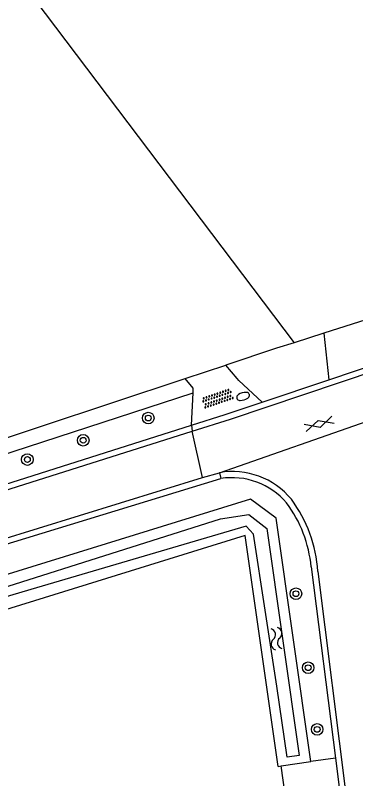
# Model space of a CAD drawing. Extents: x 136000 to 141000, y 400494 to 402006.
# Drawn here: x 138326.1 to 138349.6, y 401312.3 to 401365.1 of the extents above; entities that cross this region are included whole.
import ezdxf

# ---------------------------------------------------------------- set-up
doc = ezdxf.new("R2010")
doc.units = 0
for name, color, linetype in [('gg-afsc-erfafscheiding', 7, 'Continuous'), ('gg-knt-bronhoudergrens', 7, 'Continuous'), ('gg-knt-verharding', 7, 'Continuous'), ('gg-kntw-bovenkant insteek waterloop', 7, 'Continuous'), ('gg-kntw-waterlijn', 7, 'Continuous'), ('gt-grn-groengrens', 7, 'Continuous'), ('gt-grn-weggrens', 7, 'Continuous'), ('gt-symb-boom', 7, 'Continuous'), ('gt-symb-brandkraan', 7, 'Continuous'), ('gt-symb-gesloten verharding', 7, 'Continuous'), ('gt-symb-overige verharding', 7, 'Continuous'), ('gt-symb-watersymbool', 7, 'Continuous')]:
    doc.layers.add(name, color=color, linetype=linetype)

# ---------------------------------------------------------------- blocks, each defined once
blk = doc.blocks.new('gt0-BOOM')
at = {"layer": 'gt-symb-boom'}
for radius in [0.4, 0.2]:
    blk.add_circle((0, 0), radius, dxfattribs=at)
blk = doc.blocks.new('gt0-OVH')
at = {"layer": 'gt-symb-overige verharding'}
for points in [[(-0.972, 0.298), (-0.967, 0.308), (-0.965, 0.319), (-0.966, 0.33), (-0.971, 0.34), (-0.978, 0.348), (-0.988, 0.353), (-0.999, 0.355), (-1.01, 0.354), (-1.02, 0.349), (-1.028, 0.342), (-1.033, 0.332), (-1.035, 0.321), (-1.034, 0.31), (-1.029, 0.3), (-1.022, 0.292), (-1.012, 0.287), (-1.001, 0.285), (-0.99, 0.286), (-0.98, 0.291)], [(-0.872, 0.106), (-0.867, 0.116), (-0.865, 0.126), (-0.866, 0.137), (-0.871, 0.147), (-0.878, 0.156), (-0.888, 0.161), (-0.899, 0.163), (-0.91, 0.162), (-0.92, 0.157), (-0.928, 0.15), (-0.933, 0.14), (-0.935, 0.129), (-0.934, 0.118), (-0.929, 0.108), (-0.922, 0.1), (-0.912, 0.095), (-0.901, 0.092), (-0.89, 0.094), (-0.88, 0.098)], [(-0.772, 0.298), (-0.767, 0.308), (-0.765, 0.319), (-0.766, 0.33), (-0.771, 0.34), (-0.778, 0.348), (-0.788, 0.353), (-0.799, 0.355), (-0.81, 0.354), (-0.82, 0.349), (-0.828, 0.342), (-0.833, 0.332), (-0.835, 0.321), (-0.834, 0.31), (-0.829, 0.3), (-0.822, 0.292), (-0.812, 0.287), (-0.801, 0.285), (-0.79, 0.286), (-0.78, 0.291)], [(-0.672, 0.106), (-0.667, 0.116), (-0.665, 0.126), (-0.666, 0.137), (-0.671, 0.147), (-0.678, 0.156), (-0.688, 0.161), (-0.699, 0.163), (-0.71, 0.162), (-0.72, 0.157), (-0.728, 0.15), (-0.733, 0.14), (-0.735, 0.129), (-0.734, 0.118), (-0.729, 0.108), (-0.722, 0.1), (-0.712, 0.095), (-0.701, 0.092), (-0.69, 0.094), (-0.68, 0.098)], [(-0.572, 0.298), (-0.567, 0.308), (-0.565, 0.319), (-0.566, 0.33), (-0.571, 0.34), (-0.578, 0.348), (-0.588, 0.353), (-0.599, 0.355), (-0.61, 0.354), (-0.62, 0.349), (-0.628, 0.342), (-0.633, 0.332), (-0.635, 0.321), (-0.634, 0.31), (-0.629, 0.3), (-0.622, 0.292), (-0.612, 0.287), (-0.601, 0.285), (-0.59, 0.286), (-0.58, 0.291)], [(-0.472, 0.106), (-0.467, 0.116), (-0.465, 0.126), (-0.466, 0.137), (-0.471, 0.147), (-0.478, 0.156), (-0.488, 0.161), (-0.499, 0.163), (-0.51, 0.162), (-0.52, 0.157), (-0.528, 0.15), (-0.533, 0.14), (-0.535, 0.129), (-0.534, 0.118), (-0.529, 0.108), (-0.522, 0.1), (-0.512, 0.095), (-0.501, 0.092), (-0.49, 0.094), (-0.48, 0.098)], [(-0.372, 0.298), (-0.367, 0.308), (-0.365, 0.319), (-0.366, 0.33), (-0.371, 0.34), (-0.378, 0.348), (-0.388, 0.353), (-0.399, 0.355), (-0.41, 0.354), (-0.42, 0.349), (-0.428, 0.342), (-0.433, 0.332), (-0.435, 0.321), (-0.434, 0.31), (-0.429, 0.3), (-0.422, 0.292), (-0.412, 0.287), (-0.401, 0.285), (-0.39, 0.286), (-0.38, 0.291)], [(-0.272, 0.106), (-0.267, 0.116), (-0.265, 0.126), (-0.266, 0.137), (-0.271, 0.147), (-0.278, 0.156), (-0.288, 0.161), (-0.299, 0.163), (-0.31, 0.162), (-0.32, 0.157), (-0.328, 0.15), (-0.333, 0.14), (-0.335, 0.129), (-0.334, 0.118), (-0.329, 0.108), (-0.322, 0.1), (-0.312, 0.095), (-0.301, 0.092), (-0.29, 0.094), (-0.28, 0.098)], [(-0.172, 0.298), (-0.167, 0.308), (-0.165, 0.319), (-0.166, 0.33), (-0.171, 0.34), (-0.178, 0.348), (-0.188, 0.353), (-0.199, 0.355), (-0.21, 0.354), (-0.22, 0.349), (-0.228, 0.342), (-0.233, 0.332), (-0.235, 0.321), (-0.234, 0.31), (-0.229, 0.3), (-0.222, 0.292), (-0.212, 0.287), (-0.201, 0.285), (-0.19, 0.286), (-0.18, 0.291)], [(-0.072, 0.106), (-0.067, 0.116), (-0.065, 0.126), (-0.066, 0.137), (-0.071, 0.147), (-0.078, 0.156), (-0.088, 0.161), (-0.099, 0.163), (-0.11, 0.162), (-0.12, 0.157), (-0.128, 0.15), (-0.133, 0.14), (-0.135, 0.129), (-0.134, 0.118), (-0.129, 0.108), (-0.122, 0.1), (-0.112, 0.095), (-0.101, 0.092), (-0.09, 0.094), (-0.08, 0.098)], [(0.028, 0.298), (0.033, 0.308), (0.035, 0.319), (0.034, 0.33), (0.029, 0.34), (0.022, 0.348), (0.012, 0.353), (0.001, 0.355), (-0.01, 0.354), (-0.02, 0.349), (-0.028, 0.342), (-0.033, 0.332), (-0.035, 0.321), (-0.034, 0.31), (-0.029, 0.3), (-0.022, 0.292), (-0.012, 0.287), (-0.001, 0.285), (0.01, 0.286), (0.02, 0.291)], [(0.128, 0.106), (0.133, 0.116), (0.135, 0.126), (0.134, 0.137), (0.129, 0.147), (0.122, 0.156), (0.112, 0.161), (0.101, 0.163), (0.09, 0.162), (0.08, 0.157), (0.072, 0.15), (0.067, 0.14), (0.065, 0.129), (0.066, 0.118), (0.071, 0.108), (0.078, 0.1), (0.088, 0.095), (0.099, 0.092), (0.11, 0.094), (0.12, 0.098)], [(0.228, 0.298), (0.233, 0.308), (0.235, 0.319), (0.234, 0.33), (0.229, 0.34), (0.222, 0.348), (0.212, 0.353), (0.201, 0.355), (0.19, 0.354), (0.18, 0.349), (0.172, 0.342), (0.167, 0.332), (0.165, 0.321), (0.166, 0.31), (0.171, 0.3), (0.178, 0.292), (0.188, 0.287), (0.199, 0.285), (0.21, 0.286), (0.22, 0.291)], [(0.328, 0.106), (0.333, 0.116), (0.335, 0.126), (0.334, 0.137), (0.329, 0.147), (0.322, 0.156), (0.312, 0.161), (0.301, 0.163), (0.29, 0.162), (0.28, 0.157), (0.272, 0.15), (0.267, 0.14), (0.265, 0.129), (0.266, 0.118), (0.271, 0.108), (0.278, 0.1), (0.288, 0.095), (0.299, 0.092), (0.31, 0.094), (0.32, 0.098)], [(0.428, 0.298), (0.433, 0.308), (0.435, 0.319), (0.434, 0.33), (0.429, 0.34), (0.422, 0.348), (0.412, 0.353), (0.401, 0.355), (0.39, 0.354), (0.38, 0.349), (0.372, 0.342), (0.367, 0.332), (0.365, 0.321), (0.366, 0.31), (0.371, 0.3), (0.378, 0.292), (0.388, 0.287), (0.399, 0.285), (0.41, 0.286), (0.42, 0.291)], [(0.528, 0.106), (0.533, 0.116), (0.535, 0.126), (0.534, 0.137), (0.529, 0.147), (0.522, 0.156), (0.512, 0.161), (0.501, 0.163), (0.49, 0.162), (0.48, 0.157), (0.472, 0.15), (0.467, 0.14), (0.465, 0.129), (0.466, 0.118), (0.471, 0.108), (0.478, 0.1), (0.488, 0.095), (0.499, 0.092), (0.51, 0.094), (0.52, 0.098)], [(0.628, 0.298), (0.633, 0.308), (0.635, 0.319), (0.634, 0.33), (0.629, 0.34), (0.622, 0.348), (0.612, 0.353), (0.601, 0.355), (0.59, 0.354), (0.58, 0.349), (0.572, 0.342), (0.567, 0.332), (0.565, 0.321), (0.566, 0.31), (0.571, 0.3), (0.578, 0.292), (0.588, 0.287), (0.599, 0.285), (0.61, 0.286), (0.62, 0.291)], [(0.728, 0.106), (0.733, 0.116), (0.735, 0.126), (0.734, 0.137), (0.729, 0.147), (0.722, 0.156), (0.712, 0.161), (0.701, 0.163), (0.69, 0.162), (0.68, 0.157), (0.672, 0.15), (0.667, 0.14), (0.665, 0.129), (0.666, 0.118), (0.671, 0.108), (0.678, 0.1), (0.688, 0.095), (0.699, 0.092), (0.71, 0.094), (0.72, 0.098)], [(0.828, 0.298), (0.833, 0.308), (0.835, 0.319), (0.834, 0.33), (0.829, 0.34), (0.822, 0.348), (0.812, 0.353), (0.801, 0.355), (0.79, 0.354), (0.78, 0.349), (0.772, 0.342), (0.767, 0.332), (0.765, 0.321), (0.766, 0.31), (0.771, 0.3), (0.778, 0.292), (0.788, 0.287), (0.799, 0.285), (0.81, 0.286), (0.82, 0.291)], [(0.928, 0.106), (0.933, 0.116), (0.935, 0.126), (0.934, 0.137), (0.929, 0.147), (0.922, 0.156), (0.912, 0.161), (0.901, 0.163), (0.89, 0.162), (0.88, 0.157), (0.872, 0.15), (0.867, 0.14), (0.865, 0.129), (0.866, 0.118), (0.871, 0.108), (0.878, 0.1), (0.888, 0.095), (0.899, 0.092), (0.91, 0.094), (0.92, 0.098)], [(1.028, 0.298), (1.033, 0.308), (1.035, 0.319), (1.034, 0.33), (1.029, 0.34), (1.022, 0.348), (1.012, 0.353), (1.001, 0.355), (0.99, 0.354), (0.98, 0.349), (0.972, 0.342), (0.967, 0.332), (0.965, 0.321), (0.966, 0.31), (0.971, 0.3), (0.978, 0.292), (0.988, 0.287), (0.999, 0.285), (1.01, 0.286), (1.02, 0.291)], [(-0.972, -0.142), (-0.967, -0.132), (-0.965, -0.121), (-0.966, -0.11), (-0.971, -0.1), (-0.978, -0.092), (-0.988, -0.087), (-0.999, -0.085), (-1.01, -0.086), (-1.02, -0.091), (-1.028, -0.098), (-1.033, -0.108), (-1.035, -0.119), (-1.034, -0.13), (-1.029, -0.14), (-1.022, -0.148), (-1.012, -0.153), (-1.001, -0.155), (-0.99, -0.154), (-0.98, -0.149)], [(-0.872, -0.334), (-0.867, -0.324), (-0.865, -0.314), (-0.866, -0.303), (-0.871, -0.293), (-0.878, -0.284), (-0.888, -0.279), (-0.899, -0.277), (-0.91, -0.278), (-0.92, -0.283), (-0.928, -0.29), (-0.933, -0.3), (-0.935, -0.311), (-0.934, -0.322), (-0.929, -0.332), (-0.922, -0.34), (-0.912, -0.345), (-0.901, -0.348), (-0.89, -0.346), (-0.88, -0.342)], [(-0.772, -0.142), (-0.767, -0.132), (-0.765, -0.121), (-0.766, -0.11), (-0.771, -0.1), (-0.778, -0.092), (-0.788, -0.087), (-0.799, -0.085), (-0.81, -0.086), (-0.82, -0.091), (-0.828, -0.098), (-0.833, -0.108), (-0.835, -0.119), (-0.834, -0.13), (-0.829, -0.14), (-0.822, -0.148), (-0.812, -0.153), (-0.801, -0.155), (-0.79, -0.154), (-0.78, -0.149)], [(-0.672, -0.334), (-0.667, -0.324), (-0.665, -0.314), (-0.666, -0.303), (-0.671, -0.293), (-0.678, -0.284), (-0.688, -0.279), (-0.699, -0.277), (-0.71, -0.278), (-0.72, -0.283), (-0.728, -0.29), (-0.733, -0.3), (-0.735, -0.311), (-0.734, -0.322), (-0.729, -0.332), (-0.722, -0.34), (-0.712, -0.345), (-0.701, -0.348), (-0.69, -0.346), (-0.68, -0.342)], [(-0.572, -0.142), (-0.567, -0.132), (-0.565, -0.121), (-0.566, -0.11), (-0.571, -0.1), (-0.578, -0.092), (-0.588, -0.087), (-0.599, -0.085), (-0.61, -0.086), (-0.62, -0.091), (-0.628, -0.098), (-0.633, -0.108), (-0.635, -0.119), (-0.634, -0.13), (-0.629, -0.14), (-0.622, -0.148), (-0.612, -0.153), (-0.601, -0.155), (-0.59, -0.154), (-0.58, -0.149)], [(-0.472, -0.334), (-0.467, -0.324), (-0.465, -0.314), (-0.466, -0.303), (-0.471, -0.293), (-0.478, -0.284), (-0.488, -0.279), (-0.499, -0.277), (-0.51, -0.278), (-0.52, -0.283), (-0.528, -0.29), (-0.533, -0.3), (-0.535, -0.311), (-0.534, -0.322), (-0.529, -0.332), (-0.522, -0.34), (-0.512, -0.345), (-0.501, -0.348), (-0.49, -0.346), (-0.48, -0.342)], [(-0.372, -0.142), (-0.367, -0.132), (-0.365, -0.121), (-0.366, -0.11), (-0.371, -0.1), (-0.378, -0.092), (-0.388, -0.087), (-0.399, -0.085), (-0.41, -0.086), (-0.42, -0.091), (-0.428, -0.098), (-0.433, -0.108), (-0.435, -0.119), (-0.434, -0.13), (-0.429, -0.14), (-0.422, -0.148), (-0.412, -0.153), (-0.401, -0.155), (-0.39, -0.154), (-0.38, -0.149)], [(-0.272, -0.334), (-0.267, -0.324), (-0.265, -0.314), (-0.266, -0.303), (-0.271, -0.293), (-0.278, -0.284), (-0.288, -0.279), (-0.299, -0.277), (-0.31, -0.278), (-0.32, -0.283), (-0.328, -0.29), (-0.333, -0.3), (-0.335, -0.311), (-0.334, -0.322), (-0.329, -0.332), (-0.322, -0.34), (-0.312, -0.345), (-0.301, -0.348), (-0.29, -0.346), (-0.28, -0.342)], [(-0.172, -0.142), (-0.167, -0.132), (-0.165, -0.121), (-0.166, -0.11), (-0.171, -0.1), (-0.178, -0.092), (-0.188, -0.087), (-0.199, -0.085), (-0.21, -0.086), (-0.22, -0.091), (-0.228, -0.098), (-0.233, -0.108), (-0.235, -0.119), (-0.234, -0.13), (-0.229, -0.14), (-0.222, -0.148), (-0.212, -0.153), (-0.201, -0.155), (-0.19, -0.154), (-0.18, -0.149)], [(-0.072, -0.334), (-0.067, -0.324), (-0.065, -0.314), (-0.066, -0.303), (-0.071, -0.293), (-0.078, -0.284), (-0.088, -0.279), (-0.099, -0.277), (-0.11, -0.278), (-0.12, -0.283), (-0.128, -0.29), (-0.133, -0.3), (-0.135, -0.311), (-0.134, -0.322), (-0.129, -0.332), (-0.122, -0.34), (-0.112, -0.345), (-0.101, -0.348), (-0.09, -0.346), (-0.08, -0.342)], [(0.028, -0.142), (0.033, -0.132), (0.035, -0.121), (0.034, -0.11), (0.029, -0.1), (0.022, -0.092), (0.012, -0.087), (0.001, -0.085), (-0.01, -0.086), (-0.02, -0.091), (-0.028, -0.098), (-0.033, -0.108), (-0.035, -0.119), (-0.034, -0.13), (-0.029, -0.14), (-0.022, -0.148), (-0.012, -0.153), (-0.001, -0.155), (0.01, -0.154), (0.02, -0.149)], [(0.128, -0.334), (0.133, -0.324), (0.135, -0.314), (0.134, -0.303), (0.129, -0.293), (0.122, -0.284), (0.112, -0.279), (0.101, -0.277), (0.09, -0.278), (0.08, -0.283), (0.072, -0.29), (0.067, -0.3), (0.065, -0.311), (0.066, -0.322), (0.071, -0.332), (0.078, -0.34), (0.088, -0.345), (0.099, -0.348), (0.11, -0.346), (0.12, -0.342)], [(0.228, -0.142), (0.233, -0.132), (0.235, -0.121), (0.234, -0.11), (0.229, -0.1), (0.222, -0.092), (0.212, -0.087), (0.201, -0.085), (0.19, -0.086), (0.18, -0.091), (0.172, -0.098), (0.167, -0.108), (0.165, -0.119), (0.166, -0.13), (0.171, -0.14), (0.178, -0.148), (0.188, -0.153), (0.199, -0.155), (0.21, -0.154), (0.22, -0.149)], [(0.328, -0.334), (0.333, -0.324), (0.335, -0.314), (0.334, -0.303), (0.329, -0.293), (0.322, -0.284), (0.312, -0.279), (0.301, -0.277), (0.29, -0.278), (0.28, -0.283), (0.272, -0.29), (0.267, -0.3), (0.265, -0.311), (0.266, -0.322), (0.271, -0.332), (0.278, -0.34), (0.288, -0.345), (0.299, -0.348), (0.31, -0.346), (0.32, -0.342)], [(0.428, -0.142), (0.433, -0.132), (0.435, -0.121), (0.434, -0.11), (0.429, -0.1), (0.422, -0.092), (0.412, -0.087), (0.401, -0.085), (0.39, -0.086), (0.38, -0.091), (0.372, -0.098), (0.367, -0.108), (0.365, -0.119), (0.366, -0.13), (0.371, -0.14), (0.378, -0.148), (0.388, -0.153), (0.399, -0.155), (0.41, -0.154), (0.42, -0.149)], [(0.528, -0.334), (0.533, -0.324), (0.535, -0.314), (0.534, -0.303), (0.529, -0.293), (0.522, -0.284), (0.512, -0.279), (0.501, -0.277), (0.49, -0.278), (0.48, -0.283), (0.472, -0.29), (0.467, -0.3), (0.465, -0.311), (0.466, -0.322), (0.471, -0.332), (0.478, -0.34), (0.488, -0.345), (0.499, -0.348), (0.51, -0.346), (0.52, -0.342)], [(0.628, -0.142), (0.633, -0.132), (0.635, -0.121), (0.634, -0.11), (0.629, -0.1), (0.622, -0.092), (0.612, -0.087), (0.601, -0.085), (0.59, -0.086), (0.58, -0.091), (0.572, -0.098), (0.567, -0.108), (0.565, -0.119), (0.566, -0.13), (0.571, -0.14), (0.578, -0.148), (0.588, -0.153), (0.599, -0.155), (0.61, -0.154), (0.62, -0.149)], [(0.728, -0.334), (0.733, -0.324), (0.735, -0.314), (0.734, -0.303), (0.729, -0.293), (0.722, -0.284), (0.712, -0.279), (0.701, -0.277), (0.69, -0.278), (0.68, -0.283), (0.672, -0.29), (0.667, -0.3), (0.665, -0.311), (0.666, -0.322), (0.671, -0.332), (0.678, -0.34), (0.688, -0.345), (0.699, -0.348), (0.71, -0.346), (0.72, -0.342)], [(0.828, -0.142), (0.833, -0.132), (0.835, -0.121), (0.834, -0.11), (0.829, -0.1), (0.822, -0.092), (0.812, -0.087), (0.801, -0.085), (0.79, -0.086), (0.78, -0.091), (0.772, -0.098), (0.767, -0.108), (0.765, -0.119), (0.766, -0.13), (0.771, -0.14), (0.778, -0.148), (0.788, -0.153), (0.799, -0.155), (0.81, -0.154), (0.82, -0.149)], [(0.928, -0.334), (0.933, -0.324), (0.935, -0.314), (0.934, -0.303), (0.929, -0.293), (0.922, -0.284), (0.912, -0.279), (0.901, -0.277), (0.89, -0.278), (0.88, -0.283), (0.872, -0.29), (0.867, -0.3), (0.865, -0.311), (0.866, -0.322), (0.871, -0.332), (0.878, -0.34), (0.888, -0.345), (0.899, -0.348), (0.91, -0.346), (0.92, -0.342)], [(1.028, -0.142), (1.033, -0.132), (1.035, -0.121), (1.034, -0.11), (1.029, -0.1), (1.022, -0.092), (1.012, -0.087), (1.001, -0.085), (0.99, -0.086), (0.98, -0.091), (0.972, -0.098), (0.967, -0.108), (0.965, -0.119), (0.966, -0.13), (0.971, -0.14), (0.978, -0.148), (0.988, -0.153), (0.999, -0.155), (1.01, -0.154), (1.02, -0.149)]]:
    blk.add_lwpolyline(points, close=True, dxfattribs=at)
blk = doc.blocks.new('gt0-BR')
at = {"layer": 'gt-symb-brandkraan'}
for centre, radius, start, end in [((-0.244, 0), 0.206, 107.5669, 252.4331), ((0.599, -2.664), 3, 106.892, 107.5669), ((0, -0.691), 0.938, 73.108, 106.892), ((-0.599, -2.664), 3, 72.4331, 73.108), ((0.244, 0), 0.206, 287.567, 72.4331), ((0.599, 2.664), 3, 252.4331, 253.108), ((0, 0.691), 0.938, 253.108, 286.8921), ((-0.599, 2.664), 3, 286.8921, 287.567)]:
    blk.add_arc(centre, radius, start, end, dxfattribs=at)
blk = doc.blocks.new('gt0-WA')
at = {"layer": 'gt-symb-watersymbool'}
for centre, start, end in [((-0.323, 0.022), 28.0725, 151.9275), ((0.427, 0.422), 208.0725, 331.9275), ((-0.323, -0.428), 28.0725, 151.9275), ((0.427, -0.028), 208.0725, 331.9275)]:
    blk.add_arc(centre, 0.425, start, end, dxfattribs=at)
blk = doc.blocks.new('gt0-GESVH1')
at = {"layer": 'gt-symb-gesloten verharding'}
for p, q in [((-0.992, -0.261), (0.008, 0.239)), ((0.008, -0.261), (-0.992, 0.239)), ((0.008, 0.239), (1.008, -0.261)), ((1.008, 0.239), (0.008, -0.261))]:
    blk.add_line(p, q, dxfattribs=at)

msp = doc.modelspace()

# ---------------------------------------------------------------- linework, layer by layer
at = {"layer": 'gg-afsc-erfafscheiding'}
msp.add_line((138345.03, 401309.3), (138344.486, 401313.209), dxfattribs=at)
at = {"layer": 'gg-knt-bronhoudergrens'}
msp.add_lwpolyline([(138294.807, 401409.295), (138318.818, 401377.631), (138345.379, 401342.471)], dxfattribs=at)
at = {"layer": 'gg-knt-verharding'}
for p, q in [((138341.443, 401339.993), (138340.661, 401340.922)), ((138343.18, 401338.362), (138347.79, 401339.914)), ((138338.286, 401336.761), (138338.401, 401339.003)), ((138315.864, 401329.662), (138338.286, 401336.761)), ((138315.957, 401329.269), (138338.327, 401336.348)), ((138316.905, 401326.303), (138339.047, 401333.15)), ((138317.002, 401325.94), (138340.314, 401333.081)), ((138339.047, 401333.15), (138340.22, 401333.483)), ((138346.559, 401326.966), (138348.231, 401313.735)), ((138347.019, 401326.652), (138349.316, 401308.303))]:
    msp.add_line(p, q, dxfattribs=at)
for points in [[(138347.79, 401339.914), (138353.442, 401341.816), (138392.324, 401354.109), (138418.823, 401362.397)], [(138338.327, 401336.348), (138340.989, 401337.19), (138353.65, 401341.442), (138392.386, 401353.744), (138418.958, 401362.013)], [(138338.401, 401339.003), (138338.418, 401339.329), (138337.859, 401339.993)], [(138343.18, 401338.362), (138341.555, 401339.86), (138341.443, 401339.993)], [(138338.286, 401336.761), (138340.619, 401337.5), (138343.18, 401338.362)], [(138348.231, 401313.735), (138348.923, 401308.261), (138349.316, 401308.303)]]:
    msp.add_lwpolyline(points, dxfattribs=at)
for centre, radius, start, end in [((138341.129, 401328.306), 5.256, 39.396, 99.9599), ((138341.077, 401328.17), 4.97, 40.4869, 98.8357), ((138337.662, 401326.054), 9.376, 3.6571, 36.5818), ((138337.864, 401326.168), 8.732, 5.2412, 36.7836)]:
    msp.add_arc(centre, radius, start, end, dxfattribs=at)
at = {"layer": 'gg-kntw-bovenkant insteek waterloop'}
for p, q in [((138344.486, 401313.209), (138346.545, 401313.518)), ((138344.269, 401313.176), (138344.486, 401313.209))]:
    msp.add_line(p, q, dxfattribs=at)
for points in [[(138346.545, 401313.518), (138344.149, 401330.343), (138342.36, 401331.658), (138315.343, 401323.287), (138307.66, 401321.264), (138302.944, 401321.513), (138302.792, 401319.218)], [(138344.269, 401313.176), (138341.996, 401329.138), (138308.933, 401318.893), (138302.792, 401319.218)]]:
    msp.add_lwpolyline(points, dxfattribs=at)
at = {"layer": 'gg-kntw-waterlijn'}
msp.add_lwpolyline([(138303.59, 401320.713), (138307.629, 401320.463), (138318.044, 401323.233), (138340.29, 401330.298), (138342.247, 401330.581), (138343.495, 401329.628), (138345.73, 401313.938), (138344.895, 401313.819), (138344.197, 401318.72), (138342.565, 401329.236), (138342.06, 401329.793), (138327.596, 401325.519), (138307.644, 401319.623), (138303.515, 401319.79), (138303.59, 401320.713)], dxfattribs=at)
at = {"layer": 'gt-grn-groengrens'}
for p, q in [((138347.429, 401343.123), (138345.379, 401342.471)), ((138347.429, 401343.123), (138347.79, 401339.914)), ((138307.192, 401328.847), (138338.401, 401339.003)), ((138348.231, 401313.735), (138346.545, 401313.518))]:
    msp.add_line(p, q, dxfattribs=at)
for points in [[(138441.991, 401372.712), (138425.739, 401367.982), (138410.299, 401363.11), (138347.429, 401343.123)], [(138260.82, 401371.946), (138298.372, 401336.018), (138302.543, 401332.531), (138306.901, 401330.787), (138311.01, 401330.6), (138315.368, 401331.846), (138322.839, 401335.022), (138337.859, 401339.993)], [(138345.379, 401342.471), (138344.173, 401342.088), (138340.661, 401340.922)]]:
    msp.add_lwpolyline(points, dxfattribs=at)
at = {"layer": 'gt-grn-weggrens'}
for p, q in [((138337.859, 401339.993), (138340.661, 401340.922)), ((138340.22, 401333.483), (138357.188, 401339.395)), ((138338.286, 401336.761), (138338.327, 401336.348)), ((138339.047, 401333.15), (138338.327, 401336.348)), ((138340.22, 401333.483), (138340.314, 401333.081))]:
    msp.add_line(p, q, dxfattribs=at)

# ---------------------------------------------------------------- block references
at = {"layer": 'gt-symb-boom'}
for p in [(138335.307, 401337.264), (138330.813, 401335.724), (138326.952, 401334.391), (138345.511, 401325.116), (138346.35, 401319.999), (138346.973, 401315.736)]:
    msp.add_blockref('gt0-BOOM', p, dxfattribs=at)
at = {"layer": 'gt-symb-brandkraan', "rotation": 15.898187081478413}
msp.add_blockref('gt0-BR', (138341.859, 401338.758), dxfattribs=at)
at = {"layer": 'gt-symb-gesloten verharding', "rotation": -163.01526746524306}
msp.add_blockref('gt0-GESVH1', (138347.118, 401336.85), dxfattribs=at)
at = {"layer": 'gt-symb-overige verharding', "rotation": -161.1481642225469}
msp.add_blockref('gt0-OVH', (138340.092, 401338.624), dxfattribs=at)
at = {"layer": 'gt-symb-watersymbool', "rotation": 101.8267039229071}
msp.add_blockref('gt0-WA', (138344.171, 401321.953), dxfattribs=at)

doc.saveas('drawing.dxf')
